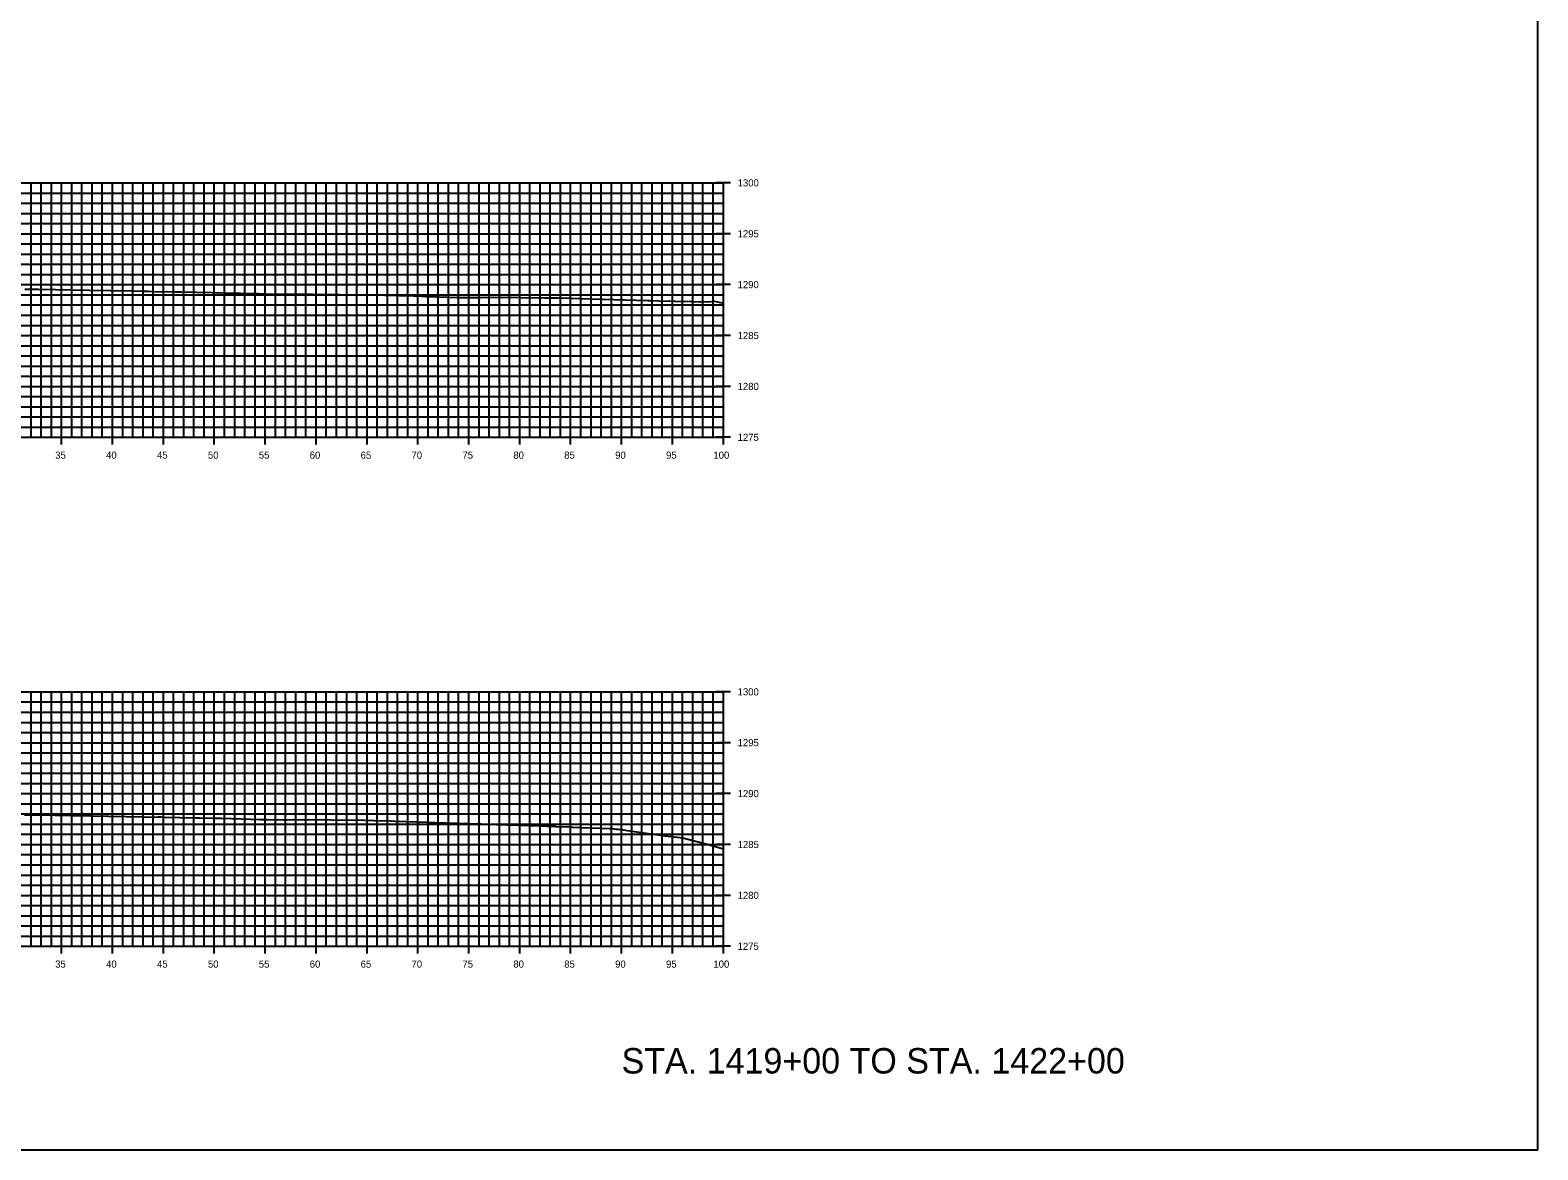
# Model space of a CAD drawing. Extents: x 674939 to 678919, y 750652 to 765176.
# Drawn here: x 677970.4 to 678118.5, y 757592.6 to 757702.6 of the extents above; entities that cross this region are included whole.
import ezdxf

# ---------------------------------------------------------------- set-up
doc = ezdxf.new("R2010")
doc.units = 0
for name, color, linetype in [('R_Axis', 7, 'Continuous'), ('R_Axis Annot', 7, 'Continuous'), ('R_Draft', 7, 'Continuous'), ('R_Exist Surface', 7, 'Continuous'), ('R_Grid', 7, 'Continuous'), ('R_No Plot', 7, 'Continuous')]:
    doc.layers.add(name, color=color, linetype=linetype)

msp = doc.modelspace()

# ---------------------------------------------------------------- linework, layer by layer
at = {"layer": 'R_Axis'}
for p, q in [((678039.23, 757687.55), (678037.83, 757687.55)), ((678038.53, 757662.55), (678038.53, 757687.55)), ((678039.23, 757682.55), (678037.83, 757682.55)), ((678039.23, 757677.55), (678037.83, 757677.55)), ((678039.23, 757672.55), (678037.83, 757672.55)), ((678039.23, 757667.55), (678037.83, 757667.55)), ((677838.53, 757662.55), (678038.53, 757662.55)), ((677973.53, 757661.85), (677973.53, 757663.25)), ((677978.53, 757661.85), (677978.53, 757663.25)), ((677983.53, 757661.85), (677983.53, 757663.25)), ((677988.53, 757661.85), (677988.53, 757663.25)), ((677993.53, 757661.85), (677993.53, 757663.25)), ((677998.53, 757661.85), (677998.53, 757663.25)), ((678003.53, 757661.85), (678003.53, 757663.25)), ((678008.53, 757661.85), (678008.53, 757663.25)), ((678013.53, 757661.85), (678013.53, 757663.25)), ((678018.53, 757661.85), (678018.53, 757663.25)), ((678023.53, 757661.85), (678023.53, 757663.25)), ((678028.53, 757661.85), (678028.53, 757663.25)), ((678033.53, 757661.85), (678033.53, 757663.25)), ((678039.23, 757662.55), (678037.83, 757662.55)), ((678038.53, 757661.85), (678038.53, 757663.25)), ((678039.23, 757637.55), (678037.83, 757637.55)), ((678038.53, 757612.55), (678038.53, 757637.55)), ((678039.23, 757632.55), (678037.83, 757632.55)), ((678039.23, 757627.55), (678037.83, 757627.55)), ((678039.23, 757622.55), (678037.83, 757622.55)), ((678039.23, 757617.55), (678037.83, 757617.55)), ((677973.53, 757611.85), (677973.53, 757613.25)), ((677978.53, 757611.85), (677978.53, 757613.25)), ((677983.53, 757611.85), (677983.53, 757613.25)), ((677988.53, 757611.85), (677988.53, 757613.25)), ((677993.53, 757611.85), (677993.53, 757613.25)), ((677998.53, 757611.85), (677998.53, 757613.25)), ((678003.53, 757611.85), (678003.53, 757613.25)), ((678008.53, 757611.85), (678008.53, 757613.25)), ((678013.53, 757611.85), (678013.53, 757613.25)), ((678018.53, 757611.85), (678018.53, 757613.25)), ((678023.53, 757611.85), (678023.53, 757613.25)), ((678028.53, 757611.85), (678028.53, 757613.25)), ((678033.53, 757611.85), (678033.53, 757613.25)), ((678038.53, 757611.85), (678038.53, 757613.25)), ((677838.53, 757612.55), (678038.53, 757612.55)), ((678039.23, 757612.55), (678037.83, 757612.55))]:
    msp.add_line(p, q, dxfattribs=at)
at = {"layer": 'R_Exist Surface'}
for points in [[(677969.93, 757677.12), (677971.25, 757677.1), (677976.24, 757677.01), (677980.42, 757676.93), (677981.44, 757676.9), (677982.09, 757676.9), (677982.56, 757676.89), (677984.65, 757676.85), (677985.24, 757676.84), (677988.29, 757676.79), (677989.43, 757676.76), (677992.8, 757676.67), (677992.9, 757676.66), (677993.31, 757676.66), (677993.64, 757676.65), (677995.16, 757676.63), (677996.93, 757676.62), (677998.24, 757676.61), (678003.36, 757676.54), (678005.29, 757676.51), (678008.11, 757676.45), (678008.25, 757676.43), (678008.46, 757676.45), (678008.46, 757676.45), (678009.33, 757676.4), (678012.38, 757676.3), (678014.56, 757676.3), (678014.74, 757676.3), (678015.95, 757676.31), (678015.99, 757676.31), (678021.03, 757676.25), (678022.56, 757676.24), (678025.49, 757676.15), (678026.65, 757676.12), (678031.12, 757676), (678031.32, 757676), (678031.35, 757676), (678032.16, 757675.97), (678037, 757675.87), (678037.04, 757675.87), (678037.05, 757675.87), (678037.65, 757675.91), (678038.53, 757675.73)], [(677969.88, 757625.45), (677971.25, 757625.45), (677972.85, 757625.42), (677981.64, 757625.26), (677981.99, 757625.24), (677983.02, 757625.26), (677983.3, 757625.26), (677983.59, 757625.25), (677986.71, 757625.18), (677987.06, 757625.17), (677988.61, 757625.13), (677989.24, 757625.12), (677993.04, 757625), (677993.48, 757625), (677993.55, 757625), (677993.67, 757624.99), (677995.31, 757624.98), (677995.68, 757624.98), (677996.72, 757625), (678003.31, 757624.93), (678004.27, 757624.92), (678005.86, 757624.86), (678006.27, 757624.85), (678009.54, 757624.73), (678009.87, 757624.72), (678010.16, 757624.71), (678014.68, 757624.58), (678014.75, 757624.58), (678015.15, 757624.56), (678020.54, 757624.39), (678021.19, 757624.36), (678021.78, 757624.34), (678022.02, 757624.34), (678022.09, 757624.33), (678023.41, 757624.27), (678023.52, 757624.27), (678023.7, 757624.26), (678027.36, 757624.12), (678027.49, 757624.11), (678027.57, 757624.11), (678027.62, 757624.11), (678027.97, 757624.05), (678028.07, 757624.05), (678028.12, 757624.05), (678028.22, 757624.04), (678029.58, 757623.86), (678032.83, 757623.41), (678034.55, 757623.21), (678036.8, 757622.61), (678038.53, 757622.11)]]:
    msp.add_lwpolyline(points, dxfattribs=at)
at = {"layer": 'R_Grid'}
for p, q in [((677838.53, 757687.55), (678038.53, 757687.55)), ((677970.53, 757662.55), (677970.53, 757687.55)), ((677971.53, 757662.55), (677971.53, 757687.55)), ((677972.53, 757662.55), (677972.53, 757687.55)), ((677973.53, 757662.55), (677973.53, 757687.55)), ((677974.53, 757662.55), (677974.53, 757687.55)), ((677975.53, 757662.55), (677975.53, 757687.55)), ((677976.53, 757662.55), (677976.53, 757687.55)), ((677977.53, 757662.55), (677977.53, 757687.55)), ((677978.53, 757662.55), (677978.53, 757687.55)), ((677979.53, 757662.55), (677979.53, 757687.55)), ((677980.53, 757662.55), (677980.53, 757687.55)), ((677981.53, 757662.55), (677981.53, 757687.55)), ((677982.53, 757662.55), (677982.53, 757687.55)), ((677983.53, 757662.55), (677983.53, 757687.55)), ((677984.53, 757662.55), (677984.53, 757687.55)), ((677985.53, 757662.55), (677985.53, 757687.55)), ((677986.53, 757662.55), (677986.53, 757687.55)), ((677987.53, 757662.55), (677987.53, 757687.55)), ((677988.53, 757662.55), (677988.53, 757687.55)), ((677989.53, 757662.55), (677989.53, 757687.55)), ((677990.53, 757662.55), (677990.53, 757687.55)), ((677991.53, 757662.55), (677991.53, 757687.55)), ((677992.53, 757662.55), (677992.53, 757687.55)), ((677993.53, 757662.55), (677993.53, 757687.55)), ((677994.53, 757662.55), (677994.53, 757687.55)), ((677995.53, 757662.55), (677995.53, 757687.55)), ((677996.53, 757662.55), (677996.53, 757687.55)), ((677997.53, 757662.55), (677997.53, 757687.55)), ((677998.53, 757662.55), (677998.53, 757687.55)), ((677999.53, 757662.55), (677999.53, 757687.55)), ((678000.53, 757662.55), (678000.53, 757687.55)), ((678001.53, 757662.55), (678001.53, 757687.55)), ((678002.53, 757662.55), (678002.53, 757687.55)), ((678003.53, 757662.55), (678003.53, 757687.55)), ((678004.53, 757662.55), (678004.53, 757687.55)), ((678005.53, 757662.55), (678005.53, 757687.55)), ((678006.53, 757662.55), (678006.53, 757687.55)), ((678007.53, 757662.55), (678007.53, 757687.55)), ((678008.53, 757662.55), (678008.53, 757687.55)), ((678009.53, 757662.55), (678009.53, 757687.55)), ((678010.53, 757662.55), (678010.53, 757687.55)), ((678011.53, 757662.55), (678011.53, 757687.55)), ((678012.53, 757662.55), (678012.53, 757687.55)), ((678013.53, 757662.55), (678013.53, 757687.55)), ((678014.53, 757662.55), (678014.53, 757687.55)), ((678015.53, 757662.55), (678015.53, 757687.55)), ((678016.53, 757662.55), (678016.53, 757687.55)), ((678017.53, 757662.55), (678017.53, 757687.55)), ((678018.53, 757662.55), (678018.53, 757687.55)), ((678019.53, 757662.55), (678019.53, 757687.55)), ((678020.53, 757662.55), (678020.53, 757687.55)), ((678021.53, 757662.55), (678021.53, 757687.55)), ((678022.53, 757662.55), (678022.53, 757687.55)), ((678023.53, 757662.55), (678023.53, 757687.55)), ((678024.53, 757662.55), (678024.53, 757687.55)), ((678025.53, 757662.55), (678025.53, 757687.55)), ((678026.53, 757662.55), (678026.53, 757687.55)), ((678027.53, 757662.55), (678027.53, 757687.55)), ((678028.53, 757662.55), (678028.53, 757687.55)), ((678029.53, 757662.55), (678029.53, 757687.55)), ((678030.53, 757662.55), (678030.53, 757687.55)), ((678031.53, 757662.55), (678031.53, 757687.55)), ((678032.53, 757662.55), (678032.53, 757687.55)), ((678033.53, 757662.55), (678033.53, 757687.55)), ((678034.53, 757662.55), (678034.53, 757687.55)), ((678035.53, 757662.55), (678035.53, 757687.55)), ((678036.53, 757662.55), (678036.53, 757687.55)), ((678037.53, 757662.55), (678037.53, 757687.55)), ((678038.53, 757662.55), (678038.53, 757687.55)), ((677838.53, 757686.55), (678038.53, 757686.55)), ((677838.53, 757685.55), (678038.53, 757685.55)), ((677838.53, 757684.55), (678038.53, 757684.55)), ((677838.53, 757683.55), (678038.53, 757683.55)), ((677838.53, 757682.55), (678038.53, 757682.55)), ((677838.53, 757681.55), (678038.53, 757681.55)), ((677838.53, 757680.55), (678038.53, 757680.55)), ((677838.53, 757679.55), (678038.53, 757679.55)), ((677838.53, 757678.55), (678038.53, 757678.55)), ((677838.53, 757677.55), (678038.53, 757677.55)), ((677838.53, 757676.55), (678038.53, 757676.55)), ((677838.53, 757675.55), (678038.53, 757675.55)), ((677838.53, 757674.55), (678038.53, 757674.55)), ((677838.53, 757673.55), (678038.53, 757673.55)), ((677838.53, 757672.55), (678038.53, 757672.55)), ((677838.53, 757671.55), (678038.53, 757671.55)), ((677838.53, 757670.55), (678038.53, 757670.55)), ((677838.53, 757669.55), (678038.53, 757669.55)), ((677838.53, 757668.55), (678038.53, 757668.55)), ((677838.53, 757667.55), (678038.53, 757667.55)), ((677838.53, 757666.55), (678038.53, 757666.55)), ((677838.53, 757665.55), (678038.53, 757665.55)), ((677838.53, 757664.55), (678038.53, 757664.55)), ((677838.53, 757663.55), (678038.53, 757663.55)), ((677838.53, 757662.55), (678038.53, 757662.55)), ((677838.53, 757637.55), (678038.53, 757637.55)), ((677970.53, 757612.55), (677970.53, 757637.55)), ((677971.53, 757612.55), (677971.53, 757637.55)), ((677972.53, 757612.55), (677972.53, 757637.55)), ((677973.53, 757612.55), (677973.53, 757637.55)), ((677974.53, 757612.55), (677974.53, 757637.55)), ((677975.53, 757612.55), (677975.53, 757637.55)), ((677976.53, 757612.55), (677976.53, 757637.55)), ((677977.53, 757612.55), (677977.53, 757637.55)), ((677978.53, 757612.55), (677978.53, 757637.55)), ((677979.53, 757612.55), (677979.53, 757637.55)), ((677980.53, 757612.55), (677980.53, 757637.55)), ((677981.53, 757612.55), (677981.53, 757637.55)), ((677982.53, 757612.55), (677982.53, 757637.55)), ((677983.53, 757612.55), (677983.53, 757637.55)), ((677984.53, 757612.55), (677984.53, 757637.55)), ((677985.53, 757612.55), (677985.53, 757637.55)), ((677986.53, 757612.55), (677986.53, 757637.55)), ((677987.53, 757612.55), (677987.53, 757637.55)), ((677988.53, 757612.55), (677988.53, 757637.55)), ((677989.53, 757612.55), (677989.53, 757637.55)), ((677990.53, 757612.55), (677990.53, 757637.55)), ((677991.53, 757612.55), (677991.53, 757637.55)), ((677992.53, 757612.55), (677992.53, 757637.55)), ((677993.53, 757612.55), (677993.53, 757637.55)), ((677994.53, 757612.55), (677994.53, 757637.55)), ((677995.53, 757612.55), (677995.53, 757637.55)), ((677996.53, 757612.55), (677996.53, 757637.55)), ((677997.53, 757612.55), (677997.53, 757637.55)), ((677998.53, 757612.55), (677998.53, 757637.55)), ((677999.53, 757612.55), (677999.53, 757637.55)), ((678000.53, 757612.55), (678000.53, 757637.55)), ((678001.53, 757612.55), (678001.53, 757637.55)), ((678002.53, 757612.55), (678002.53, 757637.55)), ((678003.53, 757612.55), (678003.53, 757637.55)), ((678004.53, 757612.55), (678004.53, 757637.55)), ((678005.53, 757612.55), (678005.53, 757637.55)), ((678006.53, 757612.55), (678006.53, 757637.55)), ((678007.53, 757612.55), (678007.53, 757637.55)), ((678008.53, 757612.55), (678008.53, 757637.55)), ((678009.53, 757612.55), (678009.53, 757637.55)), ((678010.53, 757612.55), (678010.53, 757637.55)), ((678011.53, 757612.55), (678011.53, 757637.55)), ((678012.53, 757612.55), (678012.53, 757637.55)), ((678013.53, 757612.55), (678013.53, 757637.55)), ((678014.53, 757612.55), (678014.53, 757637.55)), ((678015.53, 757612.55), (678015.53, 757637.55)), ((678016.53, 757612.55), (678016.53, 757637.55)), ((678017.53, 757612.55), (678017.53, 757637.55)), ((678018.53, 757612.55), (678018.53, 757637.55)), ((678019.53, 757612.55), (678019.53, 757637.55)), ((678020.53, 757612.55), (678020.53, 757637.55)), ((678021.53, 757612.55), (678021.53, 757637.55)), ((678022.53, 757612.55), (678022.53, 757637.55)), ((678023.53, 757612.55), (678023.53, 757637.55)), ((678024.53, 757612.55), (678024.53, 757637.55)), ((678025.53, 757612.55), (678025.53, 757637.55)), ((678026.53, 757612.55), (678026.53, 757637.55)), ((678027.53, 757612.55), (678027.53, 757637.55)), ((678028.53, 757612.55), (678028.53, 757637.55)), ((678029.53, 757612.55), (678029.53, 757637.55)), ((678030.53, 757612.55), (678030.53, 757637.55)), ((678031.53, 757612.55), (678031.53, 757637.55)), ((678032.53, 757612.55), (678032.53, 757637.55)), ((678033.53, 757612.55), (678033.53, 757637.55)), ((678034.53, 757612.55), (678034.53, 757637.55)), ((678035.53, 757612.55), (678035.53, 757637.55)), ((678036.53, 757612.55), (678036.53, 757637.55)), ((678037.53, 757612.55), (678037.53, 757637.55)), ((678038.53, 757612.55), (678038.53, 757637.55)), ((677838.53, 757636.55), (678038.53, 757636.55)), ((677838.53, 757635.55), (678038.53, 757635.55)), ((677838.53, 757634.55), (678038.53, 757634.55)), ((677838.53, 757633.55), (678038.53, 757633.55)), ((677838.53, 757632.55), (678038.53, 757632.55)), ((677838.53, 757631.55), (678038.53, 757631.55)), ((677838.53, 757630.55), (678038.53, 757630.55)), ((677838.53, 757629.55), (678038.53, 757629.55)), ((677838.53, 757628.55), (678038.53, 757628.55)), ((677838.53, 757627.55), (678038.53, 757627.55)), ((677838.53, 757626.55), (678038.53, 757626.55)), ((677838.53, 757625.55), (678038.53, 757625.55)), ((677838.53, 757624.55), (678038.53, 757624.55)), ((677838.53, 757623.55), (678038.53, 757623.55)), ((677838.53, 757622.55), (678038.53, 757622.55)), ((677838.53, 757621.55), (678038.53, 757621.55)), ((677838.53, 757620.55), (678038.53, 757620.55)), ((677838.53, 757619.55), (678038.53, 757619.55)), ((677838.53, 757618.55), (678038.53, 757618.55)), ((677838.53, 757617.55), (678038.53, 757617.55)), ((677838.53, 757616.55), (678038.53, 757616.55)), ((677838.53, 757615.55), (678038.53, 757615.55)), ((677838.53, 757614.55), (678038.53, 757614.55)), ((677838.53, 757613.55), (678038.53, 757613.55)), ((677838.53, 757612.55), (678038.53, 757612.55))]:
    msp.add_line(p, q, dxfattribs=at)
at = {"layer": 'R_No Plot'}
msp.add_lwpolyline([(677778.53, 757592.55), (678118.53, 757592.55), (678118.53, 757812.55), (677778.53, 757812.55)], close=True, dxfattribs=at)

# ---------------------------------------------------------------- texts
at = {"layer": 'R_Axis Annot'}
for s, p in [('1300', (678039.93, 757687.2)), ('1295', (678039.93, 757682.2)), ('1290', (678039.93, 757677.2)), ('1285', (678039.93, 757672.2)), ('1280', (678039.93, 757667.2)), ('1275', (678039.93, 757662.2)), ('35', (677972.9, 757660.45)), ('40', (677977.9, 757660.45)), ('45', (677982.9, 757660.45)), ('50', (677987.9, 757660.45)), ('55', (677992.9, 757660.45)), ('60', (677997.9, 757660.45)), ('65', (678002.9, 757660.45)), ('70', (678007.9, 757660.45)), ('75', (678012.9, 757660.45)), ('80', (678017.9, 757660.45)), ('85', (678022.9, 757660.45)), ('90', (678027.9, 757660.45)), ('95', (678032.9, 757660.45)), ('100', (678037.55, 757660.45)), ('1300', (678039.93, 757637.2)), ('1295', (678039.93, 757632.2)), ('1290', (678039.93, 757627.2)), ('1285', (678039.93, 757622.2)), ('1280', (678039.93, 757617.2)), ('1275', (678039.93, 757612.2)), ('35', (677972.9, 757610.45)), ('40', (677977.9, 757610.45)), ('45', (677982.9, 757610.45)), ('50', (677987.9, 757610.45)), ('55', (677992.9, 757610.45)), ('60', (677997.9, 757610.45)), ('65', (678002.9, 757610.45)), ('70', (678007.9, 757610.45)), ('75', (678012.9, 757610.45)), ('80', (678017.9, 757610.45)), ('85', (678022.9, 757610.45)), ('90', (678027.9, 757610.45)), ('95', (678032.9, 757610.45)), ('100', (678037.55, 757610.45))]:
    msp.add_text(s, height=0.7, dxfattribs=at).set_placement(p)
at = {"layer": 'R_Draft'}
msp.add_text('STA. 1419+00 TO STA. 1422+00', height=2.5, dxfattribs=at).set_placement((678028.53, 757600.05))

doc.saveas('drawing.dxf')
